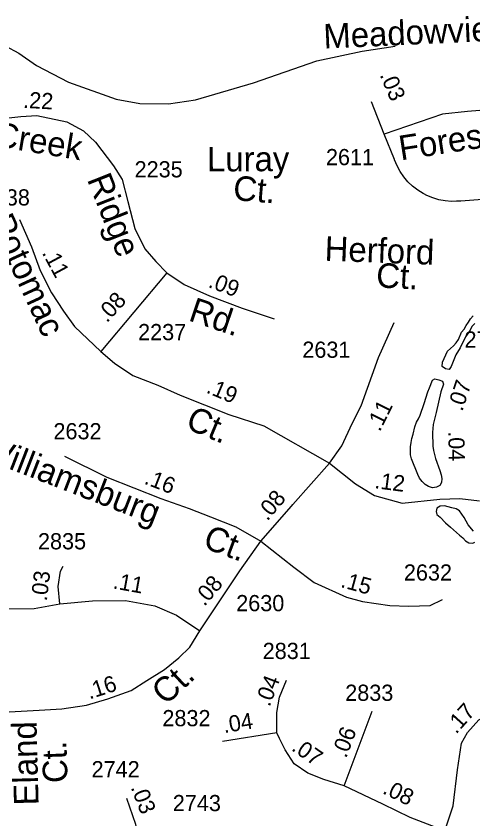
# Model space of a CAD drawing. Extents: x 2290055 to 2389491, y 66597 to 237875.
# Drawn here: x 2348971 to 2350736, y 196972 to 200070 of the extents above; entities that cross this region are included whole.
import ezdxf

# ---------------------------------------------------------------- set-up
doc = ezdxf.new("R2010")
doc.units = 0
for name, color, linetype in [('Exist Hydrographic Creek Single Shore', 7, 'Continuous'), ('Exist Hydrographic Pond Under 1500 Sq Ft', 7, 'Continuous'), ('Exist Road Secondary Mileage Hundredths English Label', 7, 'Continuous'), ('Exist Road Secondary Type 51 Attributed', 7, 'Continuous'), ('Exist Road Secondary Type 51 Label', 7, 'Continuous'), ('Exist Road Secondary Type 51 Number Label', 7, 'Continuous')]:
    doc.layers.add(name, color=color, linetype=linetype)

msp = doc.modelspace()

# ---------------------------------------------------------------- linework, layer by layer
at = {"layer": 'Exist Hydrographic Creek Single Shore'}
msp.add_lwpolyline([(2348928.2, 199955), (2348981, 199926.9), (2349050.2, 199878.7), (2349173.4, 199815.4), (2349357.5, 199749.6), (2349449, 199733.2), (2349559.3, 199732), (2349663.7, 199747.3), (2349888.4, 199812.4), (2350132.4, 199896.9), (2350308.3, 199934.5), (2350435, 199953.3)], dxfattribs=at)
at = {"layer": 'Exist Hydrographic Pond Under 1500 Sq Ft'}
for points in [[(2350743.3, 198884), (2350732.1, 198872.4), (2350724.8, 198858.6), (2350707.6, 198831.7), (2350686.3, 198789.6), (2350669.3, 198762.5), (2350652.3, 198718.5), (2350644.6, 198706.1), (2350629.3, 198709.3), (2350616.8, 198717.8), (2350618.6, 198734.1), (2350637.8, 198776.9), (2350661.3, 198797.4), (2350671.3, 198809.2), (2350680.1, 198821.6), (2350691.6, 198849.8), (2350701.8, 198862.4), (2350710.1, 198876), (2350718.8, 198888.4), (2350726.3, 198902.3), (2350736.8, 198913.2)], [(2350580, 198250.1), (2350564.7, 198255.3), (2350550.7, 198262.8), (2350539.2, 198273.7), (2350530, 198286.4), (2350522.7, 198301.3), (2350498.2, 198361.1), (2350494.7, 198376.6), (2350495.2, 198407.8), (2350497.2, 198424.7), (2350500.2, 198440.4), (2350505, 198456.3), (2350511.2, 198485.5), (2350517.5, 198503.1), (2350525.7, 198516.1), (2350531.7, 198530), (2350547.2, 198574.9), (2350561.5, 198620.5), (2350568.2, 198635.4), (2350579.7, 198664.7), (2350588, 198670.6), (2350604, 198667), (2350618.5, 198661.2), (2350622.7, 198649.6), (2350612, 198619.9), (2350594.2, 198540.8), (2350585.5, 198509.2), (2350582.7, 198494.4), (2350581, 198478.9), (2350580.2, 198462.7), (2350580.5, 198410.9), (2350583.2, 198394.2), (2350591.7, 198362.6), (2350607.7, 198316.4), (2350612.5, 198300.1), (2350615.2, 198285.3), (2350614.2, 198269.9), (2350608.5, 198259.1), (2350594.7, 198251.7), (2350580, 198250.1)], [(2350738.2, 198081.9), (2350717.9, 198106.7), (2350701.9, 198134.6), (2350684.2, 198161.2), (2350670.4, 198168.7), (2350654.7, 198172.1), (2350640.4, 198176.9), (2350625.7, 198180.2), (2350609.7, 198179.5), (2350596.7, 198171.4), (2350594.2, 198157.8), (2350596.7, 198146.5), (2350609.7, 198136.2), (2350629.4, 198114.3), (2350649.7, 198097.7), (2350661.2, 198088), (2350683.9, 198066.4), (2350696.7, 198056.7), (2350706.9, 198045.4), (2350720.2, 198037.4), (2350735.2, 198036.7)], [(2350735.2, 198036.7), (2350743.2, 198040.1)]]:
    msp.add_lwpolyline(points, dxfattribs=at)
at = {"layer": 'Exist Road Secondary Type 51 Attributed'}
for p, q in [((2350393.4, 199614.8), (2350343.8, 199738.5)), ((2349552.5, 199079), (2349297.5, 198775.1)), ((2350238.4, 197100), (2350347, 197387.9)), ((2349977.9, 197303.7), (2349768.8, 197271.1))]:
    msp.add_line(p, q, dxfattribs=at)
for points in [[(2351417, 199368.7), (2351396.7, 199414.8), (2351336.9, 199548.7), (2351323.9, 199575.5), (2351304.9, 199609.2), (2351283.8, 199641.5), (2351265.7, 199665.8), (2351262.6, 199668.8), (2351247.5, 199682.7), (2351230.6, 199694.5), (2351212.2, 199704), (2351192.9, 199711.1), (2351186.4, 199712.9), (2351184.7, 199713.4), (2351155.4, 199719.3), (2351125.7, 199722.6), (2351095.9, 199723.2), (2351070.9, 199721.7), (2351046.5, 199721.2), (2350935.8, 199717.3), (2350825.3, 199710.7), (2350714.7, 199701.5), (2350618, 199691.2), (2350393.4, 199614.8)], [(2348743, 199596.1), (2348852.9, 199648.9), (2348943.1, 199677.5), (2348989.3, 199681.9), (2349050.8, 199686.3), (2349167.2, 199662), (2349231.2, 199626.9), (2349277.3, 199582.9), (2349347.7, 199492.7), (2349380.7, 199439.8), (2349402.7, 199354), (2349429.1, 199250.6), (2349468.7, 199171.4), (2349510.4, 199123), (2349552.5, 199079)], [(2350871.4, 199369.6), (2350688.5, 199356.4), (2350672.7, 199355.2), (2350653.2, 199354.9), (2350628.4, 199356.8), (2350604.2, 199361.4), (2350580.6, 199368.6), (2350557.9, 199378.2), (2350546, 199384.5), (2350543.7, 199385.5), (2350522.4, 199398.4), (2350502.5, 199413.5), (2350484.5, 199430.6), (2350468.3, 199449.6), (2350454.1, 199470.3), (2350442.6, 199492.3), (2350433.4, 199515.5), (2350433, 199516.9), (2350393.4, 199614.8)], [(2348983.6, 199285.5), (2349030.7, 199179.3), (2349063.1, 199087.8), (2349107.4, 199002.3), (2349154.5, 198931.5), (2349195.8, 198872.5), (2349297.5, 198775.1)], [(2349552.5, 199079), (2349620.3, 199034.7), (2349717.6, 198990.5), (2349844.4, 198943.3), (2349968.2, 198902)], [(2350182, 198344.4), (2350228.9, 198411.9), (2350268.9, 198497.8), (2350304.3, 198565.7), (2350370.4, 198752.8), (2350431.1, 198887.2)], [(2349297.5, 198775.1), (2349350.6, 198730.9), (2349421.3, 198683.7), (2349518.6, 198645.3), (2349604.1, 198607), (2349792.8, 198533.2), (2349928.4, 198489), (2350182, 198344.4)], [(2349157.5, 198372.4), (2349321.1, 198291.3), (2349530.4, 198208.7), (2349639.5, 198170.4), (2349722.1, 198137.9), (2349819.3, 198099.6), (2349916.6, 198043.5)], [(2349916.6, 198043.5), (2350034.3, 198178.9), (2350040.2, 198185.9), (2350182, 198344.4)], [(2350182, 198344.4), (2350282.2, 198264.8), (2350355.9, 198220.5), (2350462, 198191), (2350608, 198205.8), (2350684.6, 198208.7), (2350761.3, 198199.9)], [(2349680.8, 197698.4), (2349834.6, 197929.6), (2349916.6, 198043.5)], [(2349916.6, 198043.5), (2350043.4, 197943.2), (2350123, 197884.2), (2350246.8, 197828.2), (2350308.7, 197810.5), (2350414.9, 197795.7), (2350488.6, 197792.8), (2350571.1, 197795.7), (2350618.3, 197819.3)], [(2349139.9, 197802.2), (2349133.4, 197869.4), (2349142.7, 197928.1), (2349153, 197946.8)], [(2348688, 197901.8), (2348758.4, 197846.8), (2348819.9, 197813.8), (2348938.7, 197783), (2349040.2, 197784.5), (2349139.9, 197802.2)], [(2349139.9, 197802.2), (2349266.3, 197813.8), (2349393.5, 197814.3), (2349507.1, 197794), (2349590.7, 197758.8), (2349680.8, 197698.4)], [(2348939.4, 197385.6), (2348943.9, 197385.6), (2349060.2, 197391.5), (2349147.9, 197397.3), (2349243.3, 197411.1), (2349324.6, 197435.3), (2349414.8, 197468.3), (2349476.3, 197505.7), (2349543.6, 197549.3), (2349599.6, 197593.3), (2349641.6, 197635.4), (2349680.8, 197698.4)], [(2349977.9, 197303.7), (2349977.9, 197382.4), (2349988.7, 197442.2), (2350015.9, 197507.4)], [(2350627.3, 196926.1), (2350659.2, 197022.5), (2350676.8, 197161.1), (2350691.7, 197264.3), (2350714.8, 197305), (2350758.9, 197353.9), (2350828.1, 197393.3), (2350980.2, 197406.9), (2351179, 197420.5)], [(2350238.4, 197100), (2350159.7, 197124.4), (2350097.3, 197148.8), (2350045.7, 197184.2), (2350010.4, 197238.5), (2349988.7, 197281.9), (2349977.9, 197303.7)], [(2350627.3, 196926.1), (2350493.6, 196977.7), (2350387.7, 197029.3), (2350238.4, 197100)], [(2349453.3, 196863.2), (2349433.5, 196951.2), (2349398.3, 197050.3)]]:
    msp.add_lwpolyline(points, dxfattribs=at)

# ---------------------------------------------------------------- texts
at = {"layer": 'Exist Road Secondary Mileage Hundredths English Label'}
for s, rotation, p in [('.03', 293.0005, (2350374.8, 199843.2)), ('.22', 356.6119, (2348996.6, 199716.4)), ('.11', 298.2823, (2349069.5, 199156.6)), ('.09', 339.5783, (2349709.7, 199025)), ('.08', 47.6335, (2349322, 198884)), ('.19', 337.1501, (2349702, 198618.1)), ('.07', 71.5756, (2350694.5, 198541.9)), ('.11', 63.4528, (2350376, 198463.7)), ('.04', 271.2066, (2350640, 198467.6)), ('.16', 338.7343, (2349462.3, 198266.6)), ('.12', 352.6983, (2350353.5, 198248.6)), ('.08', 49.732, (2349941.5, 198119.1)), ('.03', 83.0614, (2349089.2, 197810.6)), ('.11', 349.8427, (2349342.4, 197861.9)), ('.08', 49.732, (2349698.4, 197789.6)), ('.15', 344.7335, (2350221.7, 197867.4)), ('.16', 17.8331, (2349254.2, 197433)), ('.04', 69.076, (2349950.1, 197402.2)), ('.17', 47.9429, (2350670.9, 197296.9)), ('.04', 8.8635, (2349774.6, 197303.3)), ('.06', 69.3373, (2350245.9, 197203.8)), ('.07', 325.6032, (2350031.3, 197238.9)), ('.08', 334.0116, (2350383.1, 197072.3)), ('.03', 291.0805, (2349412.9, 197093.6))]:
    msp.add_text(s, height=62.5, rotation=rotation, dxfattribs=at).set_placement(p)
at = {"layer": 'Exist Road Secondary Type 51 Label'}
for s, rotation, p in [('Meadowview', 2.6253, (2350160.2, 199944.3)), ('Creek', 350.5586, (2348883.2, 199569.1)), ('Forest', 8.8524, (2350457.2, 199513)), ('Luray', 0.2916, (2349708.7, 199470.3)), ('Ridge', 291.5768, (2349243.8, 199440.1)), ('Ct.', 355.226, (2349806.8, 199360.5)), ('Potomac', 294.7762, (2348866.1, 199279.9)), ('Herford', 357.876, (2350161.6, 199126.1)), ('Ct.', 357.0419, (2350360.2, 199023.4)), ('Rd.', 341.3593, (2349632.8, 198896.4)), ('Ct.', 337.1501, (2349621.2, 198481.1)), ('Williamsburg', 338.7988, (2348827.1, 198367.9)), ('Ct.', 339.452, (2349688.1, 198020.6)), ('Ct.', 42.9168, (2349549, 197407.5)), ('Eland', 91.4952, (2349057.8, 197025.3)), ('Ct.', 91.918, (2349170.1, 197112.2))]:
    msp.add_text(s, height=95, rotation=rotation, dxfattribs=at).set_placement(p)
at = {"layer": 'Exist Road Secondary Type 51 Number Label'}
for s, p in [('2611', (2350167.9, 199494.7)), ('2235', (2349428.5, 199447.6)), ('2238', (2348838.1, 199339.2)), ('2237', (2349442.1, 198819.4)), ('2720', (2350703.3, 198790.8)), ('2631', (2350076.6, 198751.4)), ('2632', (2349115, 198436.9)), ('2835', (2349055.3, 198012.3)), ('2632', (2350469, 197891.8)), ('2630', (2349821.1, 197773.6)), ('2831', (2349923.5, 197589.1)), ('2833', (2350242.3, 197427.7)), ('2832', (2349536, 197329.8)), ('2742', (2349262.3, 197132.7)), ('2743', (2349576.2, 197002.1))]:
    msp.add_text(s, height=62.5, dxfattribs=at).set_placement(p)

doc.saveas('drawing.dxf')
